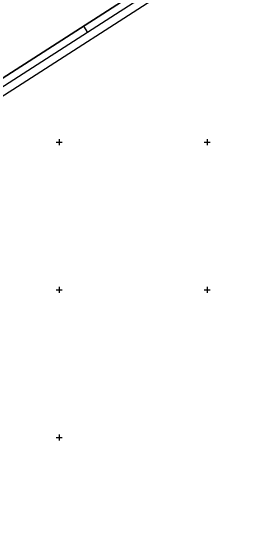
# Model space of a CAD drawing. Extents: x -866402 to -860377, y -1041908 to -1038598.
# Drawn here: x -863732.8 to -863566.1, y -1040370.9 to -1040011 of the extents above; entities that cross this region are included whole.
import ezdxf

# ---------------------------------------------------------------- set-up
doc = ezdxf.new("R2010")
doc.units = 0
doc.layers.add('Vrstva 1', color=7, linetype='Continuous')
doc.layers.add('Vrstva 5', color=7, linetype='Continuous')

msp = doc.modelspace()

# ---------------------------------------------------------------- linework, layer by layer
at = {"layer": 'Vrstva 1'}
msp.add_line((-863683.67, -1040021.55), (-863680.96, -1040025.75), dxfattribs=at)
for points in [[(-864208, -1040370.93), (-863148.52, -1039688.97), (-863309.26, -1039439.25), (-864368.75, -1040121.2)], [(-864361.83, -1040122.7), (-863310.76, -1039446.16), (-863155.43, -1039687.48), (-864206.5, -1040364.02)], [(-864205.01, -1040357.12), (-863334.71, -1039796.93), (-863484.63, -1039564.01), (-864354.93, -1040124.19)], [(-864354.93, -1040124.19), (-863484.63, -1039564.01), (-863334.71, -1039796.93), (-864205.01, -1040357.12)]]:
    msp.add_lwpolyline(points, close=True, dxfattribs=at)
at = {"layer": 'Vrstva 5'}
for p, q in [((-863700, -1040098), (-863700, -1040102)), ((-863600, -1040098), (-863600, -1040102)), ((-863702, -1040100), (-863698, -1040100)), ((-863602, -1040100), (-863598, -1040100)), ((-863700, -1040198), (-863700, -1040202)), ((-863600, -1040198), (-863600, -1040202)), ((-863702, -1040200), (-863698, -1040200)), ((-863602, -1040200), (-863598, -1040200)), ((-863700, -1040298), (-863700, -1040302)), ((-863702, -1040300), (-863698, -1040300))]:
    msp.add_line(p, q, dxfattribs=at)

doc.saveas('drawing.dxf')
